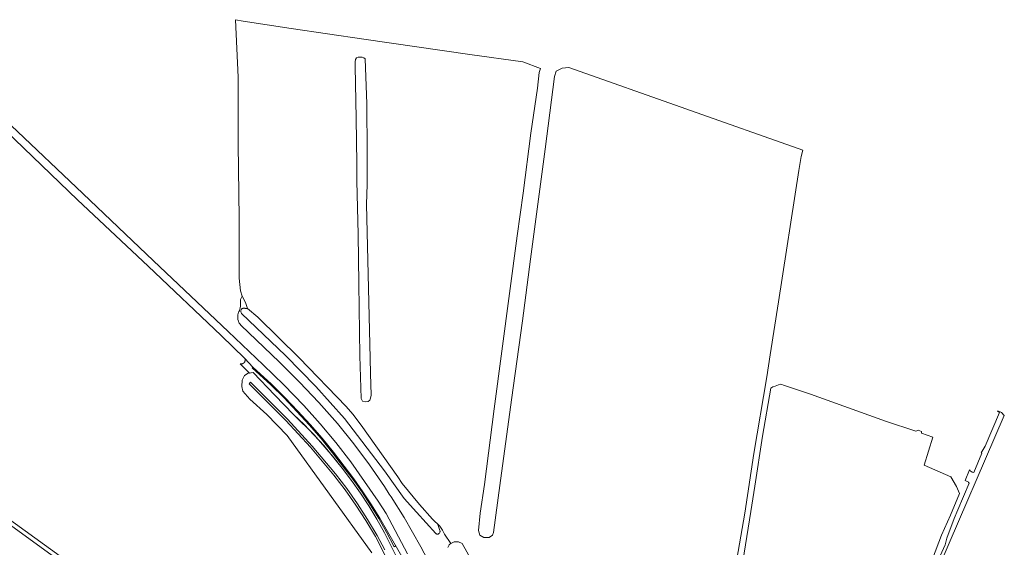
# Model space of a CAD drawing. Header units: metres. Extents: x 209813 to 223847, y 571801 to 587119.
# Tile 341 of 656: x 222722 to 223225, y 575238 to 575508. Entities that reach past the tile are written whole.
import ezdxf

# ---------------------------------------------------------------- set-up
doc = ezdxf.new("R2010")
doc.units = ezdxf.units.M
for name, color, linetype, lineweight in [('B-RO-GR-BOS_LOOF-GV', 8, 'Continuous', 0), ('B-RO-GR-GRAS-GV', 8, 'Continuous', 0), ('B-RO-GR-GROENVOORZIENING-GV', 8, 'Continuous', 0), ('B-RO-GW-TALUD_KRUIN-G', 8, 'Continuous', 0), ('B-RO-OG-WEG-GV', 8, 'Continuous', 0), ('B-RO-VH-VERHARDING_TEGEL-GV', 8, 'Continuous', 0)]:
    doc.layers.add(name, color=color, linetype=linetype, lineweight=lineweight)

msp = doc.modelspace()

# ---------------------------------------------------------------- linework, layer by layer
at = {"layer": 'B-RO-GR-BOS_LOOF-GV', "flags": 128}
for points in [[(222914.547, 575233.573), (222908.339, 575245.875), (222904.484, 575252.794), (222900.383, 575259.568), (222896.037, 575266.188), (222891.453, 575272.646), (222886.638, 575278.932), (222877.268, 575290.398), (222867.148, 575301.206), (222861.82, 575306.347), (222852.292, 575316.13), (222841.091, 575327.786), (222838.537, 575327.404), (222836.668, 575326.241), (222835.516, 575323.953), (222835.307, 575320.667), (222835.792, 575318.25), (222839.404, 575314.219), (222848.044, 575306.271), (222858.594, 575295.63), (222901.917, 575235.542)], [(222908.568, 575237.076), (222904.599, 575244.5), (222899.68, 575252.648), (222894.487, 575260.625), (222889.029, 575268.422), (222883.313, 575276.032), (222871.302, 575290.211), (222858.722, 575303.888), (222854.563, 575308.008), (222839.716, 575322.792), (222839.142, 575322.051), (222853.018, 575308.083), (222857.82, 575303.255), (222870.443, 575289.549), (222882.474, 575275.318), (222888.193, 575267.76), (222893.643, 575260.008), (222898.82, 575252.07), (222903.716, 575243.956), (222908.49, 575234.63)]]:
    msp.add_lwpolyline(points, dxfattribs=at)
at = {"layer": 'B-RO-GR-GRAS-GV', "flags": 128}
for points in [[(223088.632, 575232.343), (223092.624, 575255.874), (223097.275, 575286.391), (223103.873, 575325.645), (223105.593, 575336.913), (223109.949, 575363.908), (223120.246, 575431.001), (223121.464, 575438.23), (223122.339, 575441.473), (223002.667, 575483.69), (222999.23, 575483.383), (222996.187, 575481.928), (222995.261, 575479.15), (222990.498, 575441.976), (222983.09, 575385.752), (222978.989, 575354.267), (222973.3, 575313.785), (222967.347, 575269.997), (222964.172, 575246.052), (222963.511, 575244.597), (222961.923, 575243.406), (222959.145, 575243.406), (222957.033, 575244.574), (222956.398, 575247.009), (222957.35, 575255.793), (222959.41, 575270.526), (222964.45, 575309.141), (222976.189, 575397.716), (222979.258, 575419.411), (222983.174, 575450.103), (222986.56, 575473.175), (222987.513, 575481.218), (222988.204, 575483.246), (222979.095, 575486.651), (222952.041, 575490.421), (222897.735, 575498.227), (222860.561, 575503.651), (222836.05, 575507.492), (222832.169, 575508.178), (222833.446, 575478.87), (222833.508, 575444.45), (222833.971, 575406.747), (222833.971, 575385.58), (222834.037, 575376.055), (222834.611, 575369.542), (222835.426, 575366.861), (222837.146, 575363.553), (222838.27, 575360.577), (222843.562, 575356.013), (222864.596, 575335.243), (222888.673, 575310.438), (222892.179, 575306.536), (222896.346, 575300.913), (222903.887, 575290.264), (222915.066, 575274.521), (222917.381, 575271.081), (222926.31, 575260.3), (222932.859, 575252.825), (222936.563, 575249.253), (222937.952, 575247.203), (222939.077, 575245.152), (222942.344, 575240.453), (222943.932, 575241.289), (222946.181, 575241.289), (222948.033, 575240.363), (222955.176, 575227.663)], [(223185.471, 575224.087), (223193.355, 575244.567), (223197.817, 575254.873), (223202.534, 575265.96), (223200.948, 575269.443), (223198.047, 575274.471), (223184.407, 575280.434), (223188.852, 575294.683), (223183.093, 575296.833), (223182.994, 575297.184), (223183.009, 575297.435), (223183.077, 575297.579), (223181.319, 575298.392), (223181.069, 575298.152), (223180.704, 575297.892), (223180.159, 575297.862), (223164.653, 575302.994), (223126.341, 575316.675), (223113.042, 575321.137), (223111.156, 575321.831), (223109.866, 575321.532), (223108.278, 575320.837), (223107.087, 575320.539), (223105.996, 575319.745), (223101.638, 575295.33), (223097.818, 575269.756), (223095.701, 575256.74), (223088.069, 575208.878)]]:
    msp.add_lwpolyline(points, dxfattribs=at)
msp.add_lwpolyline([(222899.984, 575312.952), (222898.529, 575312.753), (222897.14, 575313.216), (222896.412, 575314.473), (222895.751, 575336.301), (222895.156, 575373.145), (222894.825, 575398.611), (222894.097, 575425.598), (222894.097, 575434.594), (222893.833, 575457.613), (222893.237, 575484.468), (222893.237, 575486.717), (222893.436, 575487.842), (222893.965, 575488.702), (222894.891, 575489.032), (222895.685, 575489.098), (222896.942, 575489.032), (222897.801, 575488.635), (222898.397, 575488.106), (222899.257, 575465.087), (222899.521, 575440.349), (222899.521, 575424.077), (222899.19, 575413.626), (222900.58, 575349.464), (222900.91, 575334.978), (222901.241, 575327.239), (222901.506, 575316.193), (222901.175, 575314.738), (222900.778, 575313.679)], close=True, dxfattribs=at)
at = {"layer": 'B-RO-GR-GROENVOORZIENING-GV', "flags": 128}
for points in [[(222920.12, 575235.138), (222909.112, 575255.669), (222905.171, 575261.977), (222891.067, 575282.065), (222883.437, 575291.989), (222875.417, 575301.6), (222867.018, 575310.882), (222856.806, 575321.523), (222846.224, 575331.796), (222828.314, 575348.837), (222790.23, 575384.97), (222753.981, 575419.248), (222717.354, 575454.064)], [(222714.537, 575451.394), (222751.321, 575416.154), (222787.37, 575382.247), (222824.768, 575346.701), (222836.823, 575334.919), (222840.99, 575330.555), (222850.534, 575321.857), (222857.401, 575315.076), (222864.026, 575308.06), (222870.318, 575301.263), (222876.385, 575294.266), (222882.224, 575287.076), (222892.667, 575273.357), (222897.289, 575266.849), (222901.693, 575260.195), (222905.872, 575253.396), (222909.823, 575246.461), (222917.206, 575233.758)], [(222940.735, 575238.284), (222940.865, 575238.602), (222941.102, 575239.055), (222941.49, 575239.62), (222941.831, 575240.003), (222942.344, 575240.453), (222939.077, 575245.152), (222937.952, 575247.203), (222936.563, 575249.253), (222935.67, 575250.115), (222936.683, 575246.93), (222936.734, 575246.648), (222936.734, 575246.458), (222936.708, 575246.268), (222936.599, 575245.953), (222936.419, 575245.674), (222936.177, 575245.445), (222935.885, 575245.282), (222935.706, 575245.222), (222935.375, 575245.18), (222935.185, 575245.193), (222934.997, 575245.232), (222934.818, 575245.295), (222934.57, 575245.438), (222924.706, 575256.417), (222918.461, 575263.315), (222908.253, 575277.497), (222887.914, 575304.266), (222873.143, 575320.667), (222857.703, 575336.438), (222835.25, 575357.971), (222835.049, 575358.248), (222834.927, 575358.508), (222834.844, 575358.841), (222834.831, 575359.182), (222834.852, 575359.352), (222834.906, 575359.576), (222835.018, 575359.839), (222835.208, 575360.123), (222835.409, 575360.326), (222835.594, 575360.461), (222835.847, 575360.594), (222836.065, 575360.664), (222836.289, 575360.706), (222836.576, 575360.714), (222836.802, 575360.682), (222837.076, 575360.602), (222837.292, 575360.504), (222838.27, 575360.577), (222837.146, 575363.553), (222835.426, 575366.861), (222834.639, 575365.19), (222834.675, 575361.76), (222834.078, 575359.412), (222833.865, 575359.023), (222833.682, 575358.617), (222833.459, 575357.99), (222833.305, 575357.341), (222833.221, 575356.68), (222833.208, 575356.013), (222833.237, 575355.57), (222833.341, 575354.911), (222833.586, 575354.057), (222833.849, 575353.445), (222834.058, 575353.055), (222834.424, 575352.495), (222834.846, 575351.982), (222854.643, 575333.045), (222864.909, 575322.94), (222874.799, 575312.469), (222884.3, 575301.641), (222892.688, 575291.255), (222900.677, 575280.563), (222908.255, 575269.573), (222910.789, 575265.625), (222911.81, 575264.232), (222918.328, 575253.596), (222926.984, 575238.677), (222935.258, 575222.821)], [(222836.823, 575334.919), (222836.901, 575334.74), (222836.99, 575334.422), (222837.019, 575334.096), (222836.995, 575333.771), (222836.951, 575333.578), (222836.865, 575333.331), (222836.708, 575333.044), (222836.549, 575332.836), (222836.362, 575332.651), (222836.151, 575332.495), (222835.886, 575332.355), (222835.612, 575332.26), (222835.354, 575332.211), (222835.029, 575332.203), (222834.831, 575332.224), (222834.516, 575332.305), (222839.328, 575327.523), (222841.091, 575327.786), (222852.292, 575316.13), (222861.82, 575306.347), (222872.299, 575295.886), (222882.05, 575284.745), (222886.638, 575278.932), (222891.453, 575272.646), (222896.037, 575266.188), (222900.383, 575259.568), (222904.484, 575252.794), (222908.339, 575245.875), (222914.547, 575233.573)], [(222914.159, 575239.107), (222913.282, 575238.649), (222909.398, 575246.193), (222905.438, 575253.109), (222901.25, 575259.893), (222896.844, 575266.534), (222892.222, 575273.029), (222887.391, 575279.367), (222881.807, 575286.789), (222875.961, 575294.003), (222869.857, 575301.003), (222863.503, 575307.776), (222856.974, 575314.776), (222850.177, 575321.516), (222840.661, 575330.208), (222840.99, 575330.555)]]:
    msp.add_lwpolyline(points, dxfattribs=at)
at = {"layer": 'B-RO-GW-TALUD_KRUIN-G', "flags": 128}
msp.add_lwpolyline([(222908.49, 575234.63), (222903.716, 575243.956), (222898.82, 575252.07), (222893.643, 575260.008), (222888.193, 575267.76), (222882.474, 575275.318), (222870.443, 575289.549), (222857.82, 575303.255), (222853.018, 575308.083), (222839.142, 575322.051), (222839.716, 575322.792), (222854.563, 575308.008), (222858.722, 575303.888), (222871.302, 575290.211), (222883.313, 575276.032), (222889.029, 575268.422), (222894.487, 575260.625), (222899.68, 575252.648), (222904.599, 575244.5), (222908.568, 575237.076)], dxfattribs=at)
at = {"layer": 'B-RO-OG-WEG-GV', "flags": 128}
msp.add_lwpolyline([(223192.422, 575229.533), (223225.426, 575305.844), (223223.997, 575307.381), (223222.092, 575308.223), (223221.913, 575307.777), (223222.906, 575307.281), (223215.569, 575290.21), (223213.648, 575286.769), (223213.982, 575286.636), (223209.767, 575276.746), (223209.338, 575276.79), (223208.924, 575276.911), (223208.539, 575277.105), (223208.196, 575277.365), (223207.905, 575277.684), (223207.676, 575278.049), (223205.334, 575272.543), (223205.756, 575272.463), (223206.159, 575272.315), (223206.532, 575272.104), (223206.867, 575271.835), (223207.153, 575271.514), (223207.383, 575271.152), (223201.587, 575257.553), (223199.803, 575253.087), (223196.049, 575243.139), (223195.218, 575239.737), (223189.413, 575226.919)], dxfattribs=at)
at = {"layer": 'B-RO-VH-VERHARDING_TEGEL-GV', "flags": 128}
msp.add_lwpolyline([(222613.093, 575324.996), (222621.541, 575318.844), (222618.515, 575314.989), (222619.703, 575314.123), (222622.765, 575317.952), (222663.665, 575288.164), (222700.187, 575261.604), (222716.96, 575249.681), (222834.205, 575164.567), (222835.531, 575166.356), (222765.256, 575217.354), (222706.352, 575259.846), (222656.282, 575296.332), (222615.589, 575325.944), (222614.339, 575326.805)], dxfattribs=at)

doc.saveas('drawing.dxf')
